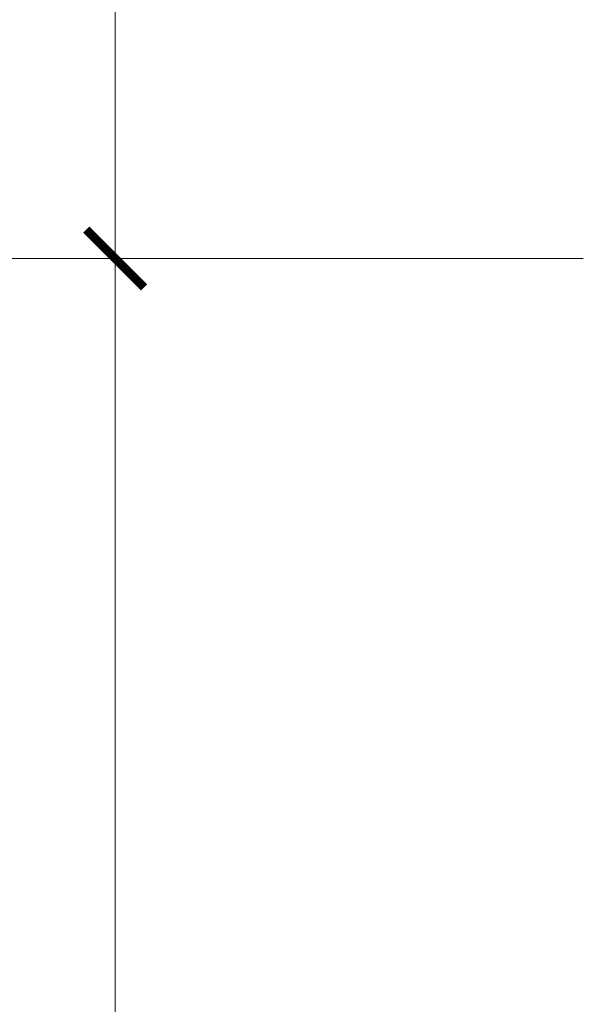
# Model space of a CAD drawing. Header units: millimetres. Extents: x -1695604 to 5289369, y -1488057 to 2187451.
# Tile 97 of 656: x 4566 to 5150, y -37958 to -36938. Entities that reach past the tile are written whole.
import ezdxf

# ---------------------------------------------------------------- set-up
doc = ezdxf.new("R2010")
doc.units = ezdxf.units.MM
doc.layers.get('Defpoints').update_dxf_attribs({"color": 8})
for name, color, linetype, lineweight in [('A99_N_koty-200', 5, 'Continuous', 5), ('A99_N_koty-200 @ 200', 5, 'Continuous', 5), ('A99_N_koty-200 @ 50 (2)', 5, 'Continuous', 5)]:
    doc.layers.add(name, color=color, linetype=linetype, lineweight=lineweight)
doc.styles.add('A99_kota', font='isocpeur.ttf', dxfattribs={"height": 2})
doc.dimstyles.new('A99_kota_200 new', dxfattribs={"dimscale": 200, "dimtxt": 2, "dimasz": 1.2, "dimexe": 0.5, "dimexo": 1.5, "dimgap": 0.3, "dimtad": 1, "dimdec": 0, "dimzin": 3, "dimdsep": 46, "dimtxsty": 'A99_kota', "dimblk": 'ARCHTICK', "dimcen": 2.5, "dimazin": 2, "dimtfac": 0.75, "dimtdec": 0, "dimtmove": 2, "dimatfit": 0, "dimfxl": 0, "dimtolj": 1, "dimtzin": 0, "dimlwd": 5, "dimlwe": 5, "dimarcsym": 0})

# ---------------------------------------------------------------- blocks, each defined once
blk = doc.blocks.new('_ArchTick')
at = {"color": 0, "linetype": 'ByBlock', "const_width": 0.15}
blk.add_lwpolyline([(-0.5, -0.5), (0.5, 0.5)], dxfattribs=at)
blk = doc.blocks.new('*D4244')
at = {"layer": 'A99_N_koty-200', "color": 0, "linetype": 'Continuous', "lineweight": 5, "transparency": 16777216}
for p, q in [((4865, -37185), (4640, -37185)), ((4665, -39275), (4665, -37185)), ((4865, -39275), (4640, -39275))]:
    blk.add_line(p, q, dxfattribs=at)
at = {"layer": 'Defpoints', "color": 0, "linetype": 'Continuous', "lineweight": 18, "transparency": 16777216}
for p in [(4665, -37185), (5450, -37185), (5450, -39275)]:
    blk.add_point(p, dxfattribs=at)
at = {"layer": 'A99_N_koty-200', "color": 0, "linetype": 'Continuous', "lineweight": 5, "transparency": 16777216, "xscale": 60, "yscale": 60, "zscale": 60}
for p, rotation in [((4665, -37185), 90), ((4665, -39275), 270)]:
    blk.add_blockref('_ArchTick', p, dxfattribs=dict(at, rotation=rotation))
at = {"layer": 'A99_N_koty-200', "color": 0, "linetype": 'Continuous', "transparency": 16777216, "insert": (4600, -38230), "char_height": 100, "attachment_point": 5, "rotation": 90, "style": 'A99_kota'}
blk.add_mtext('\\A1;2090', dxfattribs=at)
blk = doc.blocks.new('*D4245')
at = {"layer": 'A99_N_koty-200', "color": 0, "linetype": 'Continuous', "lineweight": 5, "transparency": 16777216}
for p, q in [((5150, -37185), (4255, -37185)), ((4355, -39275), (4355, -37185)), ((5150, -39275), (4255, -39275))]:
    blk.add_line(p, q, dxfattribs=at)
at = {"layer": 'Defpoints', "color": 0, "linetype": 'Continuous', "lineweight": 18, "transparency": 16777216}
for p in [(4355, -37185), (5450, -37185), (5450, -39275)]:
    blk.add_point(p, dxfattribs=at)
at = {"layer": 'A99_N_koty-200', "color": 0, "linetype": 'Continuous', "lineweight": 5, "transparency": 16777216, "xscale": 240, "yscale": 240, "zscale": 240}
for p, rotation in [((4355, -37185), 90), ((4355, -39275), 270)]:
    blk.add_blockref('_ArchTick', p, dxfattribs=dict(at, rotation=rotation))
at = {"layer": 'A99_N_koty-200', "color": 0, "linetype": 'Continuous', "transparency": 16777216, "insert": (4095, -38230), "char_height": 400, "attachment_point": 5, "rotation": 90, "style": 'A99_kota'}
blk.add_mtext('\\A1;2090', dxfattribs=at)
blk = doc.blocks.new('*D4247')
at = {"layer": 'A99_N_koty-200', "color": 0, "linetype": 'Continuous', "lineweight": 5, "transparency": 16777216}
for p, q in [((4865, -34965), (4640, -34965)), ((4665, -34965), (4665, -37185)), ((4865, -37185), (4640, -37185))]:
    blk.add_line(p, q, dxfattribs=at)
at = {"layer": 'Defpoints', "color": 0, "linetype": 'Continuous', "lineweight": 18, "transparency": 16777216}
for p in [(5445, -34965), (4665, -37185), (5450, -37185)]:
    blk.add_point(p, dxfattribs=at)
at = {"layer": 'A99_N_koty-200', "color": 0, "linetype": 'Continuous', "lineweight": 5, "transparency": 16777216, "xscale": 60, "yscale": 60, "zscale": 60}
for p, rotation in [((4665, -34965), 90), ((4665, -37185), 270)]:
    blk.add_blockref('_ArchTick', p, dxfattribs=dict(at, rotation=rotation))
at = {"layer": 'A99_N_koty-200', "color": 0, "linetype": 'Continuous', "transparency": 16777216, "insert": (4600, -36075), "char_height": 100, "attachment_point": 5, "rotation": 90, "style": 'A99_kota'}
blk.add_mtext('\\A1;2220', dxfattribs=at)
blk = doc.blocks.new('*D4248')
at = {"layer": 'A99_N_koty-200', "color": 0, "linetype": 'Continuous', "lineweight": 5, "transparency": 16777216}
for p, q in [((5145, -34965), (4255, -34965)), ((4355, -34965), (4355, -37185)), ((5150, -37185), (4255, -37185))]:
    blk.add_line(p, q, dxfattribs=at)
at = {"layer": 'Defpoints', "color": 0, "linetype": 'Continuous', "lineweight": 18, "transparency": 16777216}
for p in [(5445, -34965), (4355, -37185), (5450, -37185)]:
    blk.add_point(p, dxfattribs=at)
at = {"layer": 'A99_N_koty-200', "color": 0, "linetype": 'Continuous', "lineweight": 5, "transparency": 16777216, "xscale": 240, "yscale": 240, "zscale": 240}
for p, rotation in [((4355, -34965), 90), ((4355, -37185), 270)]:
    blk.add_blockref('_ArchTick', p, dxfattribs=dict(at, rotation=rotation))
at = {"layer": 'A99_N_koty-200', "color": 0, "linetype": 'Continuous', "transparency": 16777216, "insert": (4095, -36075), "char_height": 400, "attachment_point": 5, "rotation": 90, "style": 'A99_kota'}
blk.add_mtext('\\A1;2220', dxfattribs=at)
blk = doc.blocks.new('*U5868')
at = {"layer": 'A99_N_koty-200 @ 200', "linetype": 'Continuous'}
dim = blk.add_linear_dim(base=(4355, -37185), p1=(5450, -39275), p2=(5450, -37185), angle=90, dimstyle='A99_kota_200 new', override={"dimscale": 200, "dimtix": 1, "dimtofl": 1, "dimtmove": 1, "dimatfit": 0}, dxfattribs=at)
dim.commit()
dim.dimension.update_dxf_attribs({"geometry": '*D4245', "text_midpoint": (4095, -38230)})
at = {"layer": 'A99_N_koty-200 @ 50 (2)', "linetype": 'Continuous'}
dim = blk.add_linear_dim(base=(4665, -37185), p1=(5450, -39275), p2=(5450, -37185), angle=90, dimstyle='A99_kota_200 new', override={"dimscale": 50, "dimtix": 1, "dimtofl": 1, "dimtmove": 1, "dimatfit": 0}, dxfattribs=at)
dim.commit()
dim.dimension.update_dxf_attribs({"geometry": '*D4244', "text_midpoint": (4600, -38230)})
blk = doc.blocks.new('*U5869')
at = {"layer": 'A99_N_koty-200 @ 200', "linetype": 'Continuous'}
dim = blk.add_linear_dim(base=(4355, -37185), p1=(5445, -34965), p2=(5450, -37185), angle=270, dimstyle='A99_kota_200 new', override={"dimscale": 200, "dimtix": 1, "dimtofl": 1, "dimtmove": 1, "dimatfit": 0}, dxfattribs=at)
dim.commit()
dim.dimension.update_dxf_attribs({"geometry": '*D4248', "text_midpoint": (4095, -36075)})
at = {"layer": 'A99_N_koty-200 @ 50 (2)', "linetype": 'Continuous'}
dim = blk.add_linear_dim(base=(4665, -37185), p1=(5445, -34965), p2=(5450, -37185), angle=270, dimstyle='A99_kota_200 new', override={"dimscale": 50, "dimtix": 1, "dimtofl": 1, "dimtmove": 1, "dimatfit": 0}, dxfattribs=at)
dim.commit()
dim.dimension.update_dxf_attribs({"geometry": '*D4247', "text_midpoint": (4600, -36075)})

msp = doc.modelspace()

# ---------------------------------------------------------------- block references
at = {"layer": 'A99_N_koty-200', "color": 3, "linetype": 'Continuous', "lineweight": 18}
for name in ['*U5869', '*U5868']:
    msp.add_blockref(name, (0, 0), dxfattribs=at)

doc.saveas('drawing.dxf')
